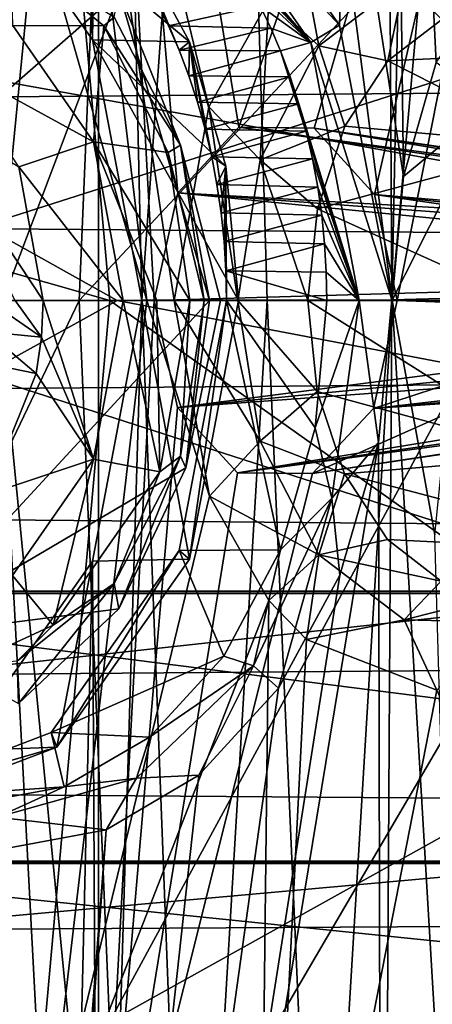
# Model space of a CAD drawing. Header units: metres. Extents: x -150 to 307, y -550 to 84.
# Tile 1019 of 1056: x 229.39 to 232.16, y -4.73 to 1.89. Entities that reach past the tile are written whole.
import ezdxf

# ---------------------------------------------------------------- set-up
doc = ezdxf.new("R2010")
doc.units = ezdxf.units.M
doc.layers.add('solid_26006363', color=7, linetype='CONTINUOUS')

msp = doc.modelspace()

# ---------------------------------------------------------------- linework, layer by layer
at = {"layer": 'solid_26006363'}
for points in [[(229.653046, 11.07263, 907.717468), (228.977753, 3.02844, 906.616943), (229.875198, 1.753009, 907.529114)], [(229.991333, 9.515553, 907.95874), (229.653046, 11.07263, 907.717468), (229.875198, 1.753009, 907.529114)], [(231.825394, 11.069429, 906.657349), (231.536484, 1.851337, 905.939575), (230.589493, 3.194774, 904.978333)], [(231.825394, 11.069429, 906.657349), (231.887558, 0.003874, 906.296265), (231.536484, 1.851337, 905.939575)], [(231.825394, 11.069429, 906.657349), (232.093475, 9.932496, 906.856812), (231.887558, 0.003874, 906.296265)], [(229.17627, 9.082661, 939.973816), (245.857986, 10.989752, 949.544861), (246.654556, 0, 950.254578)], [(232.093475, 9.932496, 906.856812), (232.705521, 9.101725, 907.450928), (231.887558, 0.003874, 906.296265)], [(230.858383, 1.164334, 914.768494), (233.841385, 9.680605, 918.492798), (229.914749, 6.914119, 913.89032)], [(230.858383, 1.164334, 914.768494), (231.366425, 1.159396, 915.337036), (233.841385, 9.680605, 918.492798)], [(231.366425, 1.159396, 915.337036), (231.771103, 0.712573, 915.790405), (233.841385, 9.680605, 918.492798)], [(231.771103, 0.712573, 915.790405), (231.924133, 0, 915.962036), (233.841385, 9.680605, 918.492798)], [(231.924133, 0, 915.962036), (233.954193, -0.008697, 918.303284), (233.841385, 9.680605, 918.492798)], [(229.991333, 9.515553, 907.95874), (229.875198, 1.753009, 907.529114), (230.206833, 0.001281, 907.866455)], [(230.803955, 8.368036, 908.744263), (229.991333, 9.515553, 907.95874), (230.206833, 0.001281, 907.866455)], [(230.9767, 8.805288, 912.932922), (234.990692, 9.37536, 917.506836), (235.099686, 0.000959, 917.334839)], [(213.810257, 4.600105, 929.285156), (229.17627, 9.082661, 939.973816), (229.99118, 0.000344, 940.69989)], [(229.17627, 9.082661, 939.973816), (246.654556, 0, 950.254578), (229.99118, 0.000344, 940.69989)], [(232.705521, 9.101725, 907.450928), (232.955582, 0.032667, 907.429626), (231.887558, 0.003874, 906.296265)], [(233.050308, 2.27444, 914.989319), (230.9767, 8.805288, 912.932922), (235.099686, 0.000959, 917.334839)], [(230.803955, 8.368036, 908.744263), (230.206833, 0.001281, 907.866455), (231.050552, 0.001282, 908.760193)], [(230.803955, 8.368036, 908.744263), (231.890488, 0.001283, 909.661194), (231.966705, 0.832521, 909.745972)], [(231.876617, 7.930875, 909.86731), (230.803955, 8.368036, 908.744263), (231.966705, 0.832521, 909.745972)], [(230.803955, 8.368036, 908.744263), (231.050552, 0.001282, 908.760193), (231.890488, 0.001283, 909.661194)], [(231.876617, 7.930875, 909.86731), (232.186081, 1.601326, 909.990051), (232.979385, 2.748635, 910.873047)], [(231.876617, 7.930875, 909.86731), (231.966705, 0.832521, 909.745972), (232.186081, 1.601326, 909.990051)], [(229.914749, 6.914119, 913.89032), (228.546295, 5.90856, 912.357605), (229.238007, 0, 912.97998)], [(229.914856, -6.909317, 913.890198), (229.914749, 6.914119, 913.89032), (229.238007, 0, 912.97998)], [(230.290085, 0, 914.132874), (229.914749, 6.914119, 913.89032), (229.914856, -6.909317, 913.890198)], [(230.448364, 0.72304, 914.309937), (230.858383, 1.164334, 914.768494), (229.914749, 6.914119, 913.89032)], [(230.290085, 0, 914.132874), (230.448364, 0.72304, 914.309937), (229.914749, 6.914119, 913.89032)], [(229.515717, 6.044899, 911.202515), (230.240738, 0, 911.854553), (228.546295, 5.90856, 912.357605)], [(230.424545, -0.000002, 912.05426), (230.240738, 0, 911.854553), (229.515717, 6.044899, 911.202515)], [(230.656738, 1.303063, 912.313416), (229.515717, 6.044899, 911.202515), (231.060867, 2.020516, 912.764648)], [(230.656738, 1.303063, 912.313416), (230.424545, -0.000002, 912.05426), (229.515717, 6.044899, 911.202515)], [(228.546295, 5.90856, 912.357605), (230.240738, 0, 911.854553), (229.238007, 0, 912.97998)], [(227.108017, 5.591519, 940.504272), (226.896927, -0.000014, 940.41864), (229.988724, 4.851547, 942.504456)], [(226.896927, -0.000014, 940.41864), (229.785004, -0.000012, 942.414307), (229.988724, 4.851547, 942.504456)], [(232.774277, 3.198314, 944.403076), (229.988724, 4.851547, 942.504456), (229.785004, -0.000012, 942.414307)], [(213.810257, 4.600105, 929.285156), (229.99118, 0.000344, 940.69989), (214.22731, 0.000173, 929.656738)], [(232.774277, 3.198314, 944.403076), (229.785004, -0.000012, 942.414307), (232.624283, -0.00001, 944.326782)], [(230.456177, 3.009909, 904.961304), (230.589493, 3.194774, 904.978333), (231.536484, 1.851337, 905.939575)], [(230.52684, 1.739829, 906.763367), (229.875198, 1.753009, 907.529114), (228.977753, 3.02844, 906.616943)], [(230.139603, 2.456212, 906.369934), (230.52684, 1.739829, 906.763367), (228.977753, 3.02844, 906.616943)], [(230.365891, 2.844364, 905.182556), (230.456177, 3.009909, 904.961304), (231.344604, 1.735473, 905.870239)], [(231.344604, 1.735473, 905.870239), (230.456177, 3.009909, 904.961304), (231.536484, 1.851337, 905.939575)], [(230.46994, 2.742875, 905.289368), (230.365891, 2.844364, 905.182556), (231.344604, 1.735473, 905.870239)], [(230.570267, 2.633361, 905.392334), (230.46994, 2.742875, 905.289368), (231.344604, 1.735473, 905.870239)], [(230.666397, 2.516284, 905.491028), (230.570267, 2.633361, 905.392334), (231.344604, 1.735473, 905.870239)], [(230.458817, 1.682474, 906.691528), (230.52684, 1.739829, 906.763367), (230.139603, 2.456212, 906.369934)], [(230.387039, 1.847355, 906.618591), (230.458817, 1.682474, 906.691528), (230.139603, 2.456212, 906.369934)], [(230.308029, 2.007233, 906.53833), (230.387039, 1.847355, 906.618591), (230.139603, 2.456212, 906.369934)], [(230.757919, 2.392177, 905.585022), (230.666397, 2.516284, 905.491028), (231.344604, 1.735473, 905.870239)], [(230.844681, 2.261287, 905.674133), (230.757919, 2.392177, 905.585022), (231.344604, 1.735473, 905.870239)], [(229.951416, 1.845834, 905.30249), (229.325516, 2.356957, 904.667908), (230.021194, 1.904309, 905.375244)], [(229.338287, 1.848168, 905.075684), (229.325516, 2.356957, 904.667908), (229.951416, 1.845834, 905.30249)], [(230.053757, 2.072492, 905.892517), (228.571991, 2.264329, 907.806946), (229.090118, 1.227835, 908.268555)], [(230.926498, 2.123837, 905.758179), (230.844681, 2.261287, 905.674133), (231.344604, 1.735473, 905.870239)], [(231.396774, 1.71219, 912.879089), (231.060867, 2.020516, 912.764648), (231.293671, 2.263372, 913.024658)], [(231.971664, 2.148253, 913.54187), (231.396774, 1.71219, 912.879089), (231.293671, 2.263372, 913.024658)], [(231.003036, 1.980418, 905.836792), (230.926498, 2.123837, 905.758179), (231.344604, 1.735473, 905.870239)], [(231.86145, 1.610722, 912.742371), (231.396774, 1.71219, 912.879089), (231.971664, 2.148253, 913.54187)], [(232.223862, 1.890507, 913.168518), (231.86145, 1.610722, 912.742371), (231.971664, 2.148253, 913.54187)], [(230.053757, 2.072492, 905.892517), (229.090118, 1.227835, 908.268555), (229.27301, 0, 908.431519)], [(230.053757, 2.072492, 905.892517), (229.27301, 0, 908.431519), (230.661591, 0, 906.499084)], [(230.467056, 1.045059, 905.827942), (230.021194, 1.904309, 905.375244), (230.053757, 2.072492, 905.892517)], [(230.467056, 1.045059, 905.827942), (230.053757, 2.072492, 905.892517), (230.661591, 0, 906.499084)], [(230.308029, 2.007233, 906.53833), (231.003036, 1.980418, 905.836792), (230.387039, 1.847355, 906.618591)], [(231.002823, 0.946564, 912.424683), (230.656738, 1.303063, 912.313416), (231.060867, 2.020516, 912.764648)], [(231.396774, 1.71219, 912.879089), (231.002823, 0.946564, 912.424683), (231.060867, 2.020516, 912.764648)], [(51.326496, 1.972128, 672.819702), (286.751587, 0, -98.190849), (51.055336, 0, 672.736816)], [(51.326496, 1.972128, 672.819702), (287.022736, 1.972128, -98.107941), (286.751587, 0, -98.190849)], [(64.172447, 1.972128, 676.747131), (64.443604, 0, 676.830017), (299.873505, 1.954857, -94.17907)], [(64.443604, 0, 676.830017), (300.139832, 0, -94.097641), (299.873505, 1.954857, -94.17907)], [(217.42778, 1.954857, -281.474823), (233.68869, 1.954857, -272.505981), (227.565887, 0, -276.501038)], [(226.512878, 1.972128, -261.144348), (222.338913, 0, -263.353485), (230.041199, 0, -258.500671)], [(226.512878, 1.972128, -261.144348), (230.041199, 0, -258.500671), (237.419113, 0, -253.167572)], [(226.512878, 1.972128, -261.144348), (237.419113, 0, -253.167572), (240.305222, 1.972128, -251.243607)], [(233.68869, 1.954857, -272.505981), (243.701553, 0, -265.97229), (227.565887, 0, -276.501038)], [(230.387039, 1.847355, 906.618591), (231.003036, 1.980418, 905.836792), (231.073975, 1.831673, 905.909668)], [(231.073975, 1.831673, 905.909668), (231.003036, 1.980418, 905.836792), (231.344604, 1.735473, 905.870239)], [(229.951416, 1.845834, 905.30249), (230.021194, 1.904309, 905.375244), (230.467056, 1.045059, 905.827942)], [(233.573227, 1.691318, 911.810303), (231.86145, 1.610722, 912.742371), (232.223862, 1.890507, 913.168518)], [(228.923172, 1.592131, 905.660706), (229.338287, 1.848168, 905.075684), (229.881805, 1.066027, 905.638672)], [(229.881805, 1.066027, 905.638672), (229.338287, 1.848168, 905.075684), (229.951416, 1.845834, 905.30249)], [(229.881805, 1.066027, 905.638672), (229.951416, 1.845834, 905.30249), (230.385147, 0.994821, 905.742554)], [(230.385147, 0.994821, 905.742554), (229.951416, 1.845834, 905.30249), (230.467056, 1.045059, 905.827942)], [(230.387039, 1.847355, 906.618591), (231.073975, 1.831673, 905.909668), (230.458817, 1.682474, 906.691528)], [(230.458817, 1.682474, 906.691528), (231.073975, 1.831673, 905.909668), (231.139069, 1.678288, 905.976563)], [(231.139069, 1.678288, 905.976563), (231.073975, 1.831673, 905.909668), (231.344604, 1.735473, 905.870239)], [(231.344604, 1.735473, 905.870239), (231.536484, 1.851337, 905.939575), (231.887558, 0.003874, 906.296265)], [(230.856232, 0.000012, 907.098206), (230.206833, 0.001281, 907.866455), (229.875198, 1.753009, 907.529114)], [(230.771652, 0.902921, 907.012207), (230.856232, 0.000012, 907.098206), (229.875198, 1.753009, 907.529114)], [(230.52684, 1.739829, 906.763367), (230.771652, 0.902921, 907.012207), (229.875198, 1.753009, 907.529114)], [(230.458817, 1.682474, 906.691528), (230.523636, 1.511676, 906.757385), (230.52684, 1.739829, 906.763367)], [(230.523636, 1.511676, 906.757385), (230.581955, 1.334235, 906.81665), (230.52684, 1.739829, 906.763367)], [(230.676773, 0.966464, 906.913086), (230.771652, 0.902921, 907.012207), (230.52684, 1.739829, 906.763367)], [(230.633194, 1.151912, 906.868774), (230.676773, 0.966464, 906.913086), (230.52684, 1.739829, 906.763367)], [(230.581955, 1.334235, 906.81665), (230.633194, 1.151912, 906.868774), (230.52684, 1.739829, 906.763367)], [(231.139069, 1.678288, 905.976563), (231.344604, 1.735473, 905.870239), (231.669083, -0.000458, 906.202515)], [(231.344604, 1.735473, 905.870239), (231.887558, 0.003874, 906.296265), (231.669083, -0.000458, 906.202515)], [(230.458817, 1.682474, 906.691528), (231.139069, 1.678288, 905.976563), (230.523636, 1.511676, 906.757385)], [(230.523636, 1.511676, 906.757385), (231.139069, 1.678288, 905.976563), (231.204483, 1.502796, 906.043762)], [(231.573181, 1.171905, 912.403503), (231.002823, 0.946564, 912.424683), (231.396774, 1.71219, 912.879089)], [(231.204483, 1.502796, 906.043762), (231.139069, 1.678288, 905.976563), (231.669083, -0.000458, 906.202515)], [(231.86145, 1.610722, 912.742371), (231.573181, 1.171905, 912.403503), (231.396774, 1.71219, 912.879089)], [(233.573227, 1.691318, 911.810303), (232.980865, 1.044261, 911.149414), (231.86145, 1.610722, 912.742371)], [(229.379013, 0.897899, 906.066833), (228.923172, 1.592131, 905.660706), (229.881805, 1.066027, 905.638672)], [(232.980865, 1.044261, 911.149414), (231.573181, 1.171905, 912.403503), (231.86145, 1.610722, 912.742371)], [(232.563141, 1.329383, 910.203247), (232.186081, 1.601326, 909.990051), (231.966705, 0.832521, 909.745972)], [(230.523636, 1.511676, 906.757385), (231.204483, 1.502796, 906.043762), (230.581955, 1.334235, 906.81665)], [(230.581955, 1.334235, 906.81665), (231.204483, 1.502796, 906.043762), (231.262466, 1.322455, 906.103394)], [(231.262466, 1.322455, 906.103394), (231.204483, 1.502796, 906.043762), (231.669083, -0.000458, 906.202515)], [(228.645996, 1.353939, 905.719604), (229.379013, 0.897899, 906.066833), (229.543381, 0, 906.213257)], [(228.645996, 1.353939, 905.719604), (229.543381, 0, 906.213257), (229.354645, 0, 906.265442)], [(230.581955, 1.334235, 906.81665), (231.262466, 1.322455, 906.103394), (230.633194, 1.151912, 906.868774)], [(232.563141, 1.329383, 910.203247), (231.966705, 0.832521, 909.745972), (231.890488, 0.001283, 909.661194)], [(232.563141, 1.329383, 910.203247), (231.890488, 0.001283, 909.661194), (232.337967, 0.000083, 909.940369)], [(230.853653, -0.000002, 912.262573), (230.424545, -0.000002, 912.05426), (230.656738, 1.303063, 912.313416)], [(230.633194, 1.151912, 906.868774), (231.262466, 1.322455, 906.103394), (231.31279, 1.138273, 906.15509)], [(231.002823, 0.946564, 912.424683), (230.853653, -0.000002, 912.262573), (230.656738, 1.303063, 912.313416)], [(231.31279, 1.138273, 906.15509), (231.262466, 1.322455, 906.103394), (231.669083, -0.000458, 906.202515)], [(236.210953, 0.394892, 909.457275), (230.858383, 1.164334, 914.768494), (230.448364, 0.72304, 914.309937)], [(230.633194, 1.151912, 906.868774), (231.31279, 1.138273, 906.15509), (230.676773, 0.966464, 906.913086)], [(230.676773, 0.966464, 906.913086), (231.31279, 1.138273, 906.15509), (231.355286, 0.951293, 906.198792)], [(236.330841, 0.426259, 909.564087), (231.366425, 1.159396, 915.337036), (230.858383, 1.164334, 914.768494)], [(236.330841, 0.426259, 909.564087), (230.858383, 1.164334, 914.768494), (236.210953, 0.394892, 909.457275)], [(231.573181, 1.171905, 912.403503), (231.387604, 0.616795, 912.185486), (231.002823, 0.946564, 912.424683)], [(231.355286, 0.951293, 906.198792), (231.31279, 1.138273, 906.15509), (231.669083, -0.000458, 906.202515)], [(236.553619, 0.304631, 909.762573), (231.771103, 0.712573, 915.790405), (231.366425, 1.159396, 915.337036)], [(236.450745, 0.394892, 909.670959), (231.366425, 1.159396, 915.337036), (236.330841, 0.426259, 909.564087)], [(236.553619, 0.304631, 909.762573), (231.366425, 1.159396, 915.337036), (236.450745, 0.394892, 909.670959)], [(232.980865, 1.044261, 911.149414), (231.387604, 0.616795, 912.185486), (231.573181, 1.171905, 912.403503)], [(229.379013, 0.897899, 906.066833), (229.881805, 1.066027, 905.638672), (230.080307, 0, 905.844421)], [(229.881805, 1.066027, 905.638672), (230.385147, 0.994821, 905.742554), (230.530716, 0, 905.890259)], [(229.881805, 1.066027, 905.638672), (230.530716, 0, 905.890259), (230.30751, 0, 905.784119)], [(229.881805, 1.066027, 905.638672), (230.30751, 0, 905.784119), (230.080307, 0, 905.844421)], [(230.385147, 0.994821, 905.742554), (230.467056, 1.045059, 905.827942), (230.625214, 0, 905.988525)], [(230.385147, 0.994821, 905.742554), (230.625214, 0, 905.988525), (230.530716, 0, 905.890259)], [(230.467056, 1.045059, 905.827942), (230.661591, 0, 906.499084), (230.736191, 0, 906.24408)], [(230.467056, 1.045059, 905.827942), (230.736191, 0, 906.24408), (230.625214, 0, 905.988525)], [(232.980865, 1.044261, 911.149414), (232.754333, -0.000001, 910.89679), (231.387604, 0.616795, 912.185486)], [(230.676773, 0.966464, 906.913086), (231.355286, 0.951293, 906.198792), (230.712219, 0.779277, 906.949097)], [(230.676773, 0.966464, 906.913086), (230.712219, 0.779277, 906.949097), (230.771652, 0.902921, 907.012207)], [(230.712219, 0.779277, 906.949097), (231.355286, 0.951293, 906.198792), (231.389923, 0.762504, 906.234375)], [(231.323547, -0.000001, 912.110168), (230.853653, -0.000002, 912.262573), (231.002823, 0.946564, 912.424683)], [(231.387604, 0.616795, 912.185486), (231.323547, -0.000001, 912.110168), (231.002823, 0.946564, 912.424683)], [(231.389923, 0.762504, 906.234375), (231.355286, 0.951293, 906.198792), (231.669083, -0.000458, 906.202515)], [(229.543381, 0, 906.213257), (229.379013, 0.897899, 906.066833), (230.080307, 0, 905.844421)], [(230.712219, 0.779277, 906.949097), (230.739929, 0.589229, 906.977234), (230.771652, 0.902921, 907.012207)], [(230.739929, 0.589229, 906.977234), (230.76001, 0.396013, 906.997681), (230.771652, 0.902921, 907.012207)], [(230.76001, 0.396013, 906.997681), (230.77243, 0.199613, 907.010315), (230.771652, 0.902921, 907.012207)], [(230.771652, 0.902921, 907.012207), (230.777237, 0.000012, 907.015198), (230.856232, 0.000012, 907.098206)], [(230.77243, 0.199613, 907.010315), (230.777237, 0.000012, 907.015198), (230.771652, 0.902921, 907.012207)], [(230.712219, 0.779277, 906.949097), (231.389923, 0.762504, 906.234375), (230.739929, 0.589229, 906.977234)], [(230.739929, 0.589229, 906.977234), (231.389923, 0.762504, 906.234375), (231.416763, 0.572362, 906.261963)], [(231.416763, 0.572362, 906.261963), (231.389923, 0.762504, 906.234375), (231.669083, -0.000458, 906.202515)], [(236.037766, 0.1671, 909.302979), (230.448364, 0.72304, 914.309937), (230.290085, 0, 914.132874)], [(236.108078, 0.304631, 909.365601), (230.448364, 0.72304, 914.309937), (236.037766, 0.1671, 909.302979)], [(236.210953, 0.394892, 909.457275), (230.448364, 0.72304, 914.309937), (236.108078, 0.304631, 909.365601)], [(236.649551, -0.000001, 909.848083), (231.924133, 0, 915.962036), (231.771103, 0.712573, 915.790405)], [(236.623917, 0.1671, 909.825256), (231.771103, 0.712573, 915.790405), (236.553619, 0.304631, 909.762573)], [(236.649551, -0.000001, 909.848083), (231.771103, 0.712573, 915.790405), (236.623917, 0.1671, 909.825256)], [(232.754333, -0.000001, 910.89679), (231.323547, -0.000001, 912.110168), (231.387604, 0.616795, 912.185486)], [(230.739929, 0.589229, 906.977234), (231.416763, 0.572362, 906.261963), (230.76001, 0.396013, 906.997681)], [(230.76001, 0.396013, 906.997681), (231.416763, 0.572362, 906.261963), (231.435883, 0.381468, 906.281616)], [(231.435883, 0.381468, 906.281616), (231.416763, 0.572362, 906.261963), (231.669083, -0.000458, 906.202515)], [(230.76001, 0.396013, 906.997681), (231.435883, 0.381468, 906.281616), (230.77243, 0.199613, 907.010315)], [(230.77243, 0.199613, 907.010315), (231.435883, 0.381468, 906.281616), (231.447327, 0.19047, 906.293396)], [(231.447327, 0.19047, 906.293396), (231.435883, 0.381468, 906.281616), (231.669083, -0.000458, 906.202515)], [(230.77243, 0.199613, 907.010315), (231.447327, 0.19047, 906.293396), (231.451019, -0.000006, 906.29718)], [(230.77243, 0.199613, 907.010315), (231.451019, -0.000006, 906.29718), (230.777237, 0.000012, 907.015198)], [(236.037766, 0.1671, 909.302979), (230.290085, 0, 914.132874), (236.012146, 0.000001, 909.280151)], [(231.447327, 0.19047, 906.293396), (231.669083, -0.000458, 906.202515), (231.451019, -0.000006, 906.29718)], [(214.22731, 0.000173, 929.656738), (229.99118, 0.000344, 940.69989), (229.176407, -9.081716, 939.973938)], [(228.487137, -6.149173, 912.304565), (229.238007, 0, 912.97998), (229.552765, -5.892541, 911.235779)], [(229.914856, -6.909317, 913.890198), (229.238007, 0, 912.97998), (228.487137, -6.149173, 912.304565)], [(230.661591, 0, 906.499084), (229.27301, 0, 908.431519), (228.573273, -2.262602, 907.808044)], [(230.502151, -1.126374, 906.340027), (230.661591, 0, 906.499084), (228.573273, -2.262602, 907.808044)], [(229.163834, -0.210844, 906.180969), (229.173935, 0, 906.190002), (229.531494, -0.248075, 906.202698)], [(229.173935, 0, 906.190002), (229.354645, 0, 906.265442), (229.531494, -0.248075, 906.202698)], [(229.176407, -9.081716, 939.973938), (229.99118, 0.000344, 940.69989), (245.823288, -11.224192, 949.513977)], [(229.238007, 0, 912.97998), (230.240738, 0, 911.854553), (229.552765, -5.892541, 911.235779)], [(229.354645, 0, 906.265442), (229.543381, 0, 906.213257), (229.531494, -0.248075, 906.202698)], [(229.531494, -0.248075, 906.202698), (229.543381, 0, 906.213257), (229.880844, -1.068456, 905.637634)], [(229.543381, 0, 906.213257), (230.080307, 0, 905.844421), (229.880844, -1.068456, 905.637634)], [(230.661606, -1.315961, 912.318848), (229.552765, -5.892541, 911.235779), (230.240738, 0, 911.854553)], [(229.875259, -1.752776, 907.529175), (229.918686, -9.698351, 907.894897), (230.206833, 0.001281, 907.866455)], [(230.526871, -1.739686, 906.763367), (229.875259, -1.752776, 907.529175), (230.206833, 0.001281, 907.866455)], [(229.880844, -1.068456, 905.637634), (230.080307, 0, 905.844421), (230.329071, -1.152136, 905.685608)], [(229.918686, -9.698351, 907.894897), (230.53743, -8.629195, 908.477417), (230.206833, 0.001281, 907.866455)], [(229.99118, 0.000344, 940.69989), (246.654556, 0, 950.254578), (245.823288, -11.224192, 949.513977)], [(230.080307, 0, 905.844421), (230.30751, 0, 905.784119), (230.329071, -1.152136, 905.685608)], [(230.53743, -8.629195, 908.477417), (231.050552, 0.001282, 908.760193), (230.206833, 0.001281, 907.866455)], [(230.526871, -1.739686, 906.763367), (230.206833, 0.001281, 907.866455), (230.856232, 0.000012, 907.098206)], [(230.424545, -0.000002, 912.05426), (230.661606, -1.315961, 912.318848), (230.240738, 0, 911.854553)], [(236.012146, 0.000001, 909.280151), (230.290085, 0, 914.132874), (230.44696, -0.720152, 914.30835)], [(236.037766, -0.1671, 909.302979), (236.012146, 0.000001, 909.280151), (230.44696, -0.720152, 914.30835)], [(230.777237, 0.000012, 907.015198), (231.139099, -1.678247, 905.976624), (230.458801, -1.682539, 906.691528)], [(230.777237, 0.000012, 907.015198), (230.458801, -1.682539, 906.691528), (230.526871, -1.739686, 906.763367)], [(230.736191, 0, 906.24408), (230.661591, 0, 906.499084), (230.502151, -1.126374, 906.340027)], [(230.777237, 0.000012, 907.015198), (230.526871, -1.739686, 906.763367), (230.856232, 0.000012, 907.098206)], [(230.53743, -8.629195, 908.477417), (231.403946, -8.02017, 909.364136), (231.050552, 0.001282, 908.760193)], [(230.777237, 0.000012, 907.015198), (231.451019, -0.000006, 906.29718), (231.373611, -0.857243, 906.21759)], [(230.777237, 0.000012, 907.015198), (231.373611, -0.857243, 906.21759), (231.139099, -1.678247, 905.976624)], [(231.403946, -8.02017, 909.364136), (231.890488, 0.001283, 909.661194), (231.050552, 0.001282, 908.760193)], [(231.403946, -8.02017, 909.364136), (232.363571, -8.000581, 910.398499), (231.890488, 0.001283, 909.661194)], [(231.669083, -0.000458, 906.202515), (231.887558, 0.003874, 906.296265), (231.798233, -0.956543, 906.205505)], [(231.764343, -0.726503, 915.782776), (233.954193, -0.008697, 918.303284), (231.924133, 0, 915.962036)], [(236.623917, -0.1671, 909.825256), (231.764343, -0.726503, 915.782776), (231.924133, 0, 915.962036)], [(231.821274, -11.13535, 906.658081), (231.798233, -0.956543, 906.205505), (231.887558, 0.003874, 906.296265)], [(231.821274, -11.13535, 906.658081), (231.887558, 0.003874, 906.296265), (232.955582, 0.032667, 907.429626)], [(232.079483, -9.963253, 906.844116), (231.821274, -11.13535, 906.658081), (232.955582, 0.032667, 907.429626)], [(232.178711, -1.577404, 909.98175), (231.890488, 0.001283, 909.661194), (232.363571, -8.000581, 910.398499)], [(232.337967, 0.000083, 909.940369), (231.890488, 0.001283, 909.661194), (232.178711, -1.577404, 909.98175)], [(236.623917, -0.1671, 909.825256), (231.924133, 0, 915.962036), (236.649551, -0.000001, 909.848083)], [(232.707443, -9.097678, 907.452698), (232.079483, -9.963253, 906.844116), (232.955582, 0.032667, 907.429626)], [(51.055336, 0, 672.736816), (286.751587, 0, -98.190849), (287.017914, -1.954857, -98.109421)], [(51.326496, -1.972128, 672.819702), (51.055336, 0, 672.736816), (287.017914, -1.954857, -98.109421)], [(64.172447, -1.972128, 676.747131), (299.868683, -1.972128, -94.180542), (300.139832, 0, -94.097641)], [(64.443604, 0, 676.830017), (64.172447, -1.972128, 676.747131), (300.139832, 0, -94.097641)], [(227.565887, 0, -276.501038), (233.685989, -1.972128, -272.501709), (217.425598, -1.972128, -281.470245)], [(226.510178, -1.954857, -261.140106), (230.041199, 0, -258.500671), (222.338913, 0, -263.353485)], [(226.510178, -1.954857, -261.140106), (240.302048, -1.954857, -251.2397), (230.041199, 0, -258.500671)], [(227.108032, -5.591619, 940.504272), (229.785004, -0.000012, 942.414307), (226.896927, -0.000014, 940.41864)], [(227.108032, -5.591619, 940.504272), (229.988708, -4.851424, 942.504456), (229.785004, -0.000012, 942.414307)], [(227.565887, 0, -276.501038), (243.701553, 0, -265.97229), (233.685989, -1.972128, -272.501709)], [(229.988708, -4.851424, 942.504456), (232.624283, -0.00001, 944.326782), (229.785004, -0.000012, 942.414307)], [(230.44696, -0.720152, 914.30835), (230.290085, 0, 914.132874), (229.914856, -6.909317, 913.890198)], [(233.84108, -9.693657, 918.493286), (233.954193, -0.008697, 918.303284), (229.914856, -6.909317, 913.890198)], [(231.355087, -1.164931, 915.324341), (229.914856, -6.909317, 913.890198), (233.954193, -0.008697, 918.303284)], [(229.988708, -4.851424, 942.504456), (232.783661, -3.296923, 944.407837), (232.624283, -0.00001, 944.326782)], [(240.302048, -1.954857, -251.2397), (237.419113, 0, -253.167572), (230.041199, 0, -258.500671)], [(230.30751, 0, 905.784119), (230.530716, 0, 905.890259), (230.329071, -1.152136, 905.685608)], [(230.466537, -1.046759, 905.827393), (230.329071, -1.152136, 905.685608), (230.530716, 0, 905.890259)], [(231.00264, -0.94595, 912.4245), (230.661606, -1.315961, 912.318848), (230.424545, -0.000002, 912.05426)], [(231.00264, -0.94595, 912.4245), (230.424545, -0.000002, 912.05426), (230.853653, -0.000002, 912.262573)], [(230.466537, -1.046759, 905.827393), (230.625214, 0, 905.988525), (230.502151, -1.126374, 906.340027)], [(230.466537, -1.046759, 905.827393), (230.530716, 0, 905.890259), (230.625214, 0, 905.988525)], [(230.736191, 0, 906.24408), (230.502151, -1.126374, 906.340027), (230.625214, 0, 905.988525)], [(231.386566, -0.611894, 912.184265), (230.853653, -0.000002, 912.262573), (231.323547, -0.000001, 912.110168)], [(231.386566, -0.611894, 912.184265), (231.00264, -0.94595, 912.4245), (230.853653, -0.000002, 912.262573)], [(232.982605, -1.047866, 911.151367), (231.386566, -0.611894, 912.184265), (231.323547, -0.000001, 912.110168)], [(232.754333, -0.000001, 910.89679), (232.982605, -1.047866, 911.151367), (231.323547, -0.000001, 912.110168)], [(231.764343, -0.726503, 915.782776), (231.355087, -1.164931, 915.324341), (233.954193, -0.008697, 918.303284)], [(231.373611, -0.857243, 906.21759), (231.451019, -0.000006, 906.29718), (231.669083, -0.000458, 906.202515)], [(231.373611, -0.857243, 906.21759), (231.669083, -0.000458, 906.202515), (231.484406, -1.329074, 906.013428)], [(231.484406, -1.329074, 906.013428), (231.669083, -0.000458, 906.202515), (231.798233, -0.956543, 906.205505)], [(236.037766, -0.1671, 909.302979), (230.44696, -0.720152, 914.30835), (236.108078, -0.304631, 909.365601)], [(236.553619, -0.304631, 909.762573), (231.764343, -0.726503, 915.782776), (236.623917, -0.1671, 909.825256)], [(229.163834, -0.210844, 906.180969), (229.496033, -0.492081, 906.171082), (229.133698, -0.41823, 906.154175)], [(229.163834, -0.210844, 906.180969), (229.531494, -0.248075, 906.202698), (229.496033, -0.492081, 906.171082)], [(229.496033, -0.492081, 906.171082), (229.531494, -0.248075, 906.202698), (229.880844, -1.068456, 905.637634)], [(236.108078, -0.304631, 909.365601), (230.44696, -0.720152, 914.30835), (230.850601, -1.160539, 914.759766)], [(236.108078, -0.304631, 909.365601), (230.850601, -1.160539, 914.759766), (236.210953, -0.394892, 909.457275)], [(236.450745, -0.394892, 909.670959), (231.764343, -0.726503, 915.782776), (236.553619, -0.304631, 909.762573)], [(236.210953, -0.394892, 909.457275), (230.850601, -1.160539, 914.759766), (236.330841, -0.426259, 909.564087)], [(236.450745, -0.394892, 909.670959), (231.355087, -1.164931, 915.324341), (231.764343, -0.726503, 915.782776)], [(236.330841, -0.426259, 909.564087), (231.355087, -1.164931, 915.324341), (236.450745, -0.394892, 909.670959)], [(229.133698, -0.41823, 906.154175), (229.496033, -0.492081, 906.171082), (229.167084, -1.304842, 905.877991)], [(236.330841, -0.426259, 909.564087), (230.850601, -1.160539, 914.759766), (231.355087, -1.164931, 915.324341)], [(229.167084, -1.304842, 905.877991), (229.496033, -0.492081, 906.171082), (229.880844, -1.068456, 905.637634)], [(231.386566, -0.611894, 912.184265), (231.570755, -1.166837, 912.400696), (231.00264, -0.94595, 912.4245)], [(232.982605, -1.047866, 911.151367), (231.570755, -1.166837, 912.400696), (231.386566, -0.611894, 912.184265)], [(230.850601, -1.160539, 914.759766), (230.44696, -0.720152, 914.30835), (229.914856, -6.909317, 913.890198)], [(231.139099, -1.678247, 905.976624), (231.373611, -0.857243, 906.21759), (231.484406, -1.329074, 906.013428)], [(228.92836, -18.3787, 904.41925), (231.538284, -1.846836, 905.941406), (231.798233, -0.956543, 906.205505)], [(231.821274, -11.13535, 906.658081), (228.92836, -18.3787, 904.41925), (231.798233, -0.956543, 906.205505)], [(231.00264, -0.94595, 912.4245), (231.396454, -1.71181, 912.878784), (230.661606, -1.315961, 912.318848)], [(231.570755, -1.166837, 912.400696), (231.396454, -1.71181, 912.878784), (231.00264, -0.94595, 912.4245)], [(231.484406, -1.329074, 906.013428), (231.798233, -0.956543, 906.205505), (231.538284, -1.846836, 905.941406)], [(230.466537, -1.046759, 905.827393), (230.052063, -2.074891, 905.890808), (230.021484, -1.903972, 905.375549)], [(230.466537, -1.046759, 905.827393), (230.021484, -1.903972, 905.375549), (230.329071, -1.152136, 905.685608)], [(230.466537, -1.046759, 905.827393), (230.502151, -1.126374, 906.340027), (230.052063, -2.074891, 905.890808)], [(232.982605, -1.047866, 911.151367), (233.580978, -1.695093, 911.81897), (231.570755, -1.166837, 912.400696)], [(229.167084, -1.304842, 905.877991), (229.880844, -1.068456, 905.637634), (229.336487, -1.849653, 905.073853)], [(229.336487, -1.849653, 905.073853), (229.880844, -1.068456, 905.637634), (229.611282, -2.184553, 904.957581)], [(229.880844, -1.068456, 905.637634), (230.329071, -1.152136, 905.685608), (229.611282, -2.184553, 904.957581)], [(230.052063, -2.074891, 905.890808), (230.502151, -1.126374, 906.340027), (228.573273, -2.262602, 907.808044)], [(230.021484, -1.903972, 905.375549), (229.611282, -2.184553, 904.957581), (230.329071, -1.152136, 905.685608)], [(231.355087, -1.164931, 915.324341), (230.850601, -1.160539, 914.759766), (229.914856, -6.909317, 913.890198)], [(231.570755, -1.166837, 912.400696), (231.859055, -1.608055, 912.739502), (231.396454, -1.71181, 912.878784)], [(233.580978, -1.695093, 911.81897), (231.859055, -1.608055, 912.739502), (231.570755, -1.166837, 912.400696)], [(230.661606, -1.315961, 912.318848), (231.060196, -2.019348, 912.763916), (229.552765, -5.892541, 911.235779)], [(231.396454, -1.71181, 912.878784), (231.060196, -2.019348, 912.763916), (230.661606, -1.315961, 912.318848)], [(230.958527, -2.456874, 905.475098), (231.484406, -1.329074, 906.013428), (231.126663, -2.608949, 905.523438)], [(231.139099, -1.678247, 905.976624), (231.484406, -1.329074, 906.013428), (230.958527, -2.456874, 905.475098)], [(231.484406, -1.329074, 906.013428), (231.538284, -1.846836, 905.941406), (231.126663, -2.608949, 905.523438)], [(231.859055, -1.608055, 912.739502), (232.219879, -1.888552, 913.163818), (231.396454, -1.71181, 912.878784)], [(233.580978, -1.695093, 911.81897), (232.219879, -1.888552, 913.163818), (231.859055, -1.608055, 912.739502)], [(230.458801, -1.682539, 906.691528), (230.75795, -2.392147, 905.585083), (229.597214, -2.906803, 905.816467)], [(230.458801, -1.682539, 906.691528), (229.597214, -2.906803, 905.816467), (229.635925, -3.005554, 905.858459)], [(230.458801, -1.682539, 906.691528), (229.635925, -3.005554, 905.858459), (230.526871, -1.739686, 906.763367)], [(230.458801, -1.682539, 906.691528), (231.139099, -1.678247, 905.976624), (230.75795, -2.392147, 905.585083)], [(230.75795, -2.392147, 905.585083), (231.139099, -1.678247, 905.976624), (230.958527, -2.456874, 905.475098)], [(231.396454, -1.71181, 912.878784), (231.313538, -2.280611, 913.046814), (231.060196, -2.019348, 912.763916)], [(231.396454, -1.71181, 912.878784), (231.971268, -2.148125, 913.541382), (231.313538, -2.280611, 913.046814)], [(232.219879, -1.888552, 913.163818), (231.971268, -2.148125, 913.541382), (231.396454, -1.71181, 912.878784)], [(229.875259, -1.752776, 907.529175), (228.977768, -3.028377, 906.616943), (229.653046, -11.072592, 907.717468)], [(229.635925, -3.005554, 905.858459), (228.977768, -3.028377, 906.616943), (229.875259, -1.752776, 907.529175)], [(229.635925, -3.005554, 905.858459), (229.875259, -1.752776, 907.529175), (230.526871, -1.739686, 906.763367)], [(229.875259, -1.752776, 907.529175), (229.653046, -11.072592, 907.717468), (229.918686, -9.698351, 907.894897)], [(228.92836, -18.3787, 904.41925), (231.126663, -2.608949, 905.523438), (231.538284, -1.846836, 905.941406)], [(229.336487, -1.849653, 905.073853), (229.611282, -2.184553, 904.957581), (229.022614, -2.456526, 904.360962)], [(230.021484, -1.903972, 905.375549), (229.376602, -2.710829, 905.217346), (229.368759, -2.4262, 904.713257)], [(230.021484, -1.903972, 905.375549), (229.368759, -2.4262, 904.713257), (229.611282, -2.184553, 904.957581)], [(230.021484, -1.903972, 905.375549), (230.052063, -2.074891, 905.890808), (229.376602, -2.710829, 905.217346)], [(232.219879, -1.888552, 913.163818), (232.618851, -1.984097, 913.633423), (231.971268, -2.148125, 913.541382)], [(51.326496, -1.972128, 672.819702), (287.017914, -1.954857, -98.109421), (287.806, -3.771021, -97.868477)], [(52.118008, -3.784486, 673.061707), (51.326496, -1.972128, 672.819702), (287.806, -3.771021, -97.868477)], [(63.380936, -3.784486, 676.505127), (299.076141, -3.786167, -94.422852), (299.868683, -1.972128, -94.180542)], [(64.172447, -1.972128, 676.747131), (63.380936, -3.784486, 676.505127), (299.868683, -1.972128, -94.180542)], [(233.685989, -1.972128, -272.501709), (233.243439, -3.786167, -271.800995), (217.069046, -3.786167, -280.722137)], [(217.425598, -1.972128, -281.470245), (233.685989, -1.972128, -272.501709), (217.069046, -3.786167, -280.722137)], [(240.821426, -3.771021, -251.879517), (240.302048, -1.954857, -251.2397), (226.510178, -1.954857, -261.140106)], [(226.950241, -3.771021, -261.836853), (240.821426, -3.771021, -251.879517), (226.510178, -1.954857, -261.140106)], [(232.618851, -1.984097, 913.633423), (232.618042, -2.164518, 914.286621), (231.971268, -2.148125, 913.541382)], [(230.983444, -8.811028, 912.940674), (229.552765, -5.892541, 911.235779), (231.060196, -2.019348, 912.763916)], [(230.983444, -8.811028, 912.940674), (231.060196, -2.019348, 912.763916), (231.313538, -2.280611, 913.046814)], [(229.376602, -2.710829, 905.217346), (230.052063, -2.074891, 905.890808), (228.573273, -2.262602, 907.808044)], [(229.368759, -2.4262, 904.713257), (229.022614, -2.456526, 904.360962), (229.611282, -2.184553, 904.957581)], [(231.971268, -2.148125, 913.541382), (232.190109, -2.621559, 914.02655), (231.313538, -2.280611, 913.046814)], [(231.971268, -2.148125, 913.541382), (232.618042, -2.164518, 914.286621), (232.190109, -2.621559, 914.02655)], [(230.983444, -8.811028, 912.940674), (231.313538, -2.280611, 913.046814), (232.190109, -2.621559, 914.02655)], [(229.597214, -2.906803, 905.816467), (230.75795, -2.392147, 905.585083), (230.258865, -2.937286, 905.072693)], [(230.258865, -2.937286, 905.072693), (230.75795, -2.392147, 905.585083), (230.958527, -2.456874, 905.475098)], [(230.170441, -3.212914, 904.66925), (230.958527, -2.456874, 905.475098), (230.590988, -3.193463, 904.979858)], [(230.258865, -2.937286, 905.072693), (230.958527, -2.456874, 905.475098), (230.170441, -3.212914, 904.66925)], [(230.958527, -2.456874, 905.475098), (231.126663, -2.608949, 905.523438), (230.590988, -3.193463, 904.979858)], [(228.92836, -18.3787, 904.41925), (230.590988, -3.193463, 904.979858), (231.126663, -2.608949, 905.523438)], [(230.983444, -8.811028, 912.940674), (232.190109, -2.621559, 914.02655), (234.990692, -9.375346, 917.506836)], [(229.597214, -2.906803, 905.816467), (229.685028, -3.272082, 904.484009), (228.417191, -3.355685, 904.619202)], [(229.597214, -2.906803, 905.816467), (228.417191, -3.355685, 904.619202), (229.635925, -3.005554, 905.858459)], [(229.597214, -2.906803, 905.816467), (230.258865, -2.937286, 905.072693), (229.685028, -3.272082, 904.484009)], [(229.685028, -3.272082, 904.484009), (230.258865, -2.937286, 905.072693), (230.170441, -3.212914, 904.66925)], [(228.415619, -3.469645, 904.620422), (228.977768, -3.028377, 906.616943), (229.635925, -3.005554, 905.858459)], [(228.415619, -3.469645, 904.620422), (229.635925, -3.005554, 905.858459), (228.417191, -3.355685, 904.619202)], [(228.977768, -3.028377, 906.616943), (228.834305, -8.485646, 906.68988), (229.653046, -11.072592, 907.717468)], [(228.92836, -18.3787, 904.41925), (229.966187, -3.561569, 904.34613), (230.590988, -3.193463, 904.979858)], [(229.233734, -3.474561, 903.722412), (230.170441, -3.212914, 904.66925), (229.966187, -3.561569, 904.34613)], [(229.685028, -3.272082, 904.484009), (230.170441, -3.212914, 904.66925), (229.233734, -3.474561, 903.722412)], [(230.170441, -3.212914, 904.66925), (230.590988, -3.193463, 904.979858), (229.966187, -3.561569, 904.34613)], [(228.417191, -3.355685, 904.619202), (229.685028, -3.272082, 904.484009), (229.085251, -3.382213, 903.86908)], [(229.085251, -3.382213, 903.86908), (229.685028, -3.272082, 904.484009), (229.233734, -3.474561, 903.722412)], [(229.988708, -4.851424, 942.504456), (233.266907, -6.615768, 944.653198), (232.783661, -3.296923, 944.407837)], [(229.233734, -3.474561, 903.722412), (229.966187, -3.561569, 904.34613), (229.29303, -3.68696, 903.663879)], [(228.855316, -18.122616, 904.313171), (229.29303, -3.68696, 903.663879), (229.966187, -3.561569, 904.34613)], [(228.92836, -18.3787, 904.41925), (228.855316, -18.122616, 904.313171), (229.966187, -3.561569, 904.34613)], [(52.118008, -3.784486, 673.061707), (287.806, -3.771021, -97.868477), (289.05188, -5.281072, -97.487572)], [(241.642532, -5.281072, -252.891006), (240.821426, -3.771021, -251.879517), (226.950241, -3.771021, -261.836853)], [(227.645935, -5.281072, -262.938354), (241.642532, -5.281072, -252.891006), (226.950241, -3.771021, -261.836853)], [(53.365746, -5.290247, 673.443176), (52.118008, -3.784486, 673.061707), (289.05188, -5.281072, -97.487572)], [(63.380936, -3.784486, 676.505127), (62.133198, -5.290247, 676.123657), (299.076141, -3.786167, -94.422852)], [(62.133198, -5.290247, 676.123657), (297.826538, -5.292864, -94.804886), (299.076141, -3.786167, -94.422852)], [(233.243439, -3.786167, -271.800995), (232.54567, -5.292864, -270.696198), (216.506851, -5.292864, -279.542572)], [(217.069046, -3.786167, -280.722137), (233.243439, -3.786167, -271.800995), (216.506851, -5.292864, -279.542572)]]:
    msp.add_3dface(points, dxfattribs=at)

doc.saveas('drawing.dxf')
